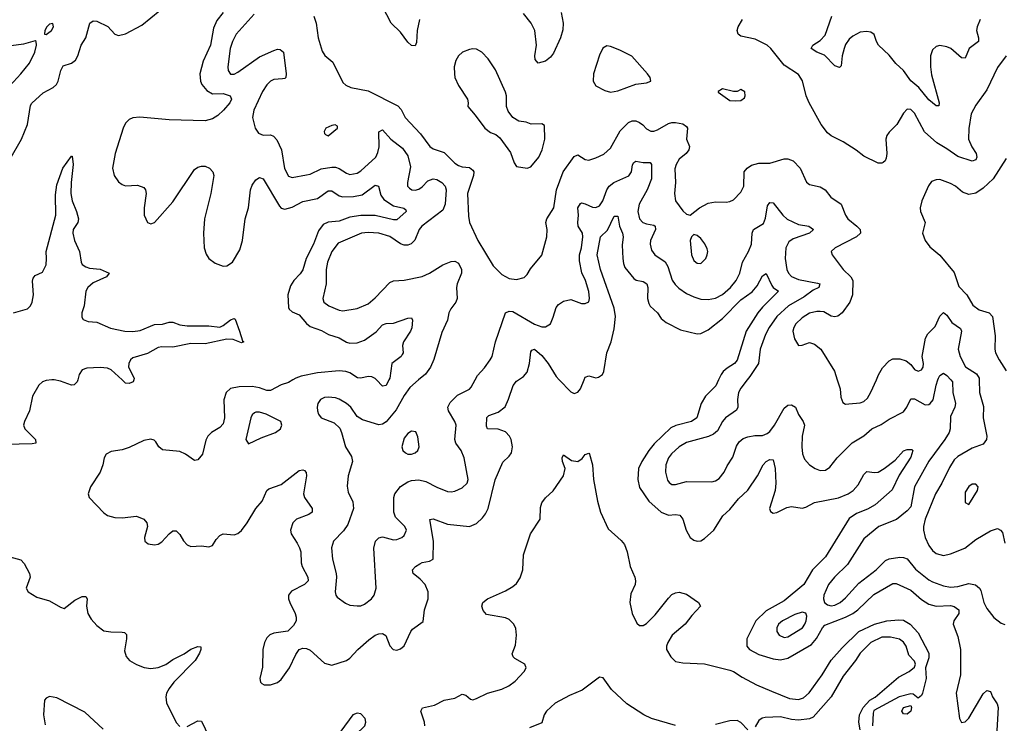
# Model space of a CAD drawing. Header units: inches. Extents: x 1771504 to 1971212, y 471788 to 643615.
# Tile 509 of 587: x 1893864 to 1899307, y 608103 to 611990. Entities that reach past the tile are written whole.
import ezdxf

# ---------------------------------------------------------------- set-up
doc = ezdxf.new("R2010")
doc.units = ezdxf.units.IN
doc.header["$MEASUREMENT"] = 0
doc.layers.add('B8690', color=7, linetype='Continuous')
doc.layers.add('B8691', color=7, linetype='Continuous')

msp = doc.modelspace()

# ---------------------------------------------------------------- linework, layer by layer
at = {"layer": 'B8690', "color": 5}
for points, elevation in [([(1894042.6, 610000), (1894010, 609996.3), (1893990.8, 609989.2), (1893969.6, 609970.4), (1893935.4, 609910), (1893919.3, 609830), (1893890.2, 609770), (1893885.4, 609750), (1893893, 609730), (1893951, 609670), (1893953.1, 609650), (1893933.9, 609646.1), (1893790, 609643.1)], 280), ([(1894185.5, 610000), (1894182.7, 609990), (1894166.4, 609973.6), (1894150, 609970.6), (1894090, 609993.9), (1894054.8, 610000)], 280), ([(1895373.9, 610000), (1895350, 609986.4), (1895310, 609973.2), (1895250, 609941.4), (1895230, 609940.7), (1895190, 609956.2), (1895150, 609963.2), (1895078.3, 609961.7), (1895030, 609952.1), (1895005.5, 609930), (1894992.3, 609890), (1894997.3, 609790), (1894990, 609756.9), (1894970, 609736.8), (1894924.2, 609710), (1894904, 609690), (1894892.7, 609667.3), (1894875.2, 609590), (1894850, 609559.2), (1894830, 609555.3), (1894781.5, 609590), (1894750, 609604.3), (1894653.7, 609613.7), (1894633.1, 609630), (1894617.6, 609657.6), (1894606.9, 609666.9), (1894590, 609671.9), (1894550, 609665.3), (1894470, 609626.8), (1894430, 609614.1), (1894370, 609604.8), (1894341.6, 609590), (1894331.3, 609568.7), (1894323.5, 609530), (1894308.9, 609491.1), (1894256.5, 609410), (1894242.4, 609370), (1894248.2, 609350), (1894330, 609265.7), (1894350.2, 609250.2), (1894390, 609239.7), (1894430, 609237.6), (1894510, 609247.3), (1894550.3, 609230), (1894567.6, 609210), (1894571.4, 609190), (1894554.9, 609130), (1894556.4, 609110), (1894575.3, 609095.2), (1894610, 609089.1), (1894630, 609092.7), (1894650, 609105.8), (1894690, 609150.3), (1894710, 609166), (1894730, 609165.7), (1894750, 609145.3), (1894770, 609110.4), (1894790, 609088.2), (1894810, 609079.5), (1894870, 609084.2), (1894910, 609078), (1894930, 609084.4), (1894950, 609118.7), (1894970, 609140.8), (1894990, 609149.1), (1895050, 609144.4), (1895070, 609151.5), (1895090, 609167.9), (1895122.2, 609210), (1895169.8, 609290), (1895203.8, 609330), (1895231.4, 609388.6), (1895241.4, 609398.6), (1895310, 609421.6), (1895410, 609499.5), (1895430, 609504), (1895438.8, 609498.8), (1895447.9, 609487.9), (1895450.3, 609470), (1895433.8, 609370), (1895438.5, 609350), (1895480.3, 609290), (1895481.3, 609270), (1895463.5, 609256.5), (1895394.4, 609230), (1895374.9, 609210), (1895361.1, 609170), (1895364.4, 609150), (1895398.9, 609098.9), (1895411.6, 609071.6), (1895417.7, 609050), (1895419.4, 608990), (1895425.5, 608970), (1895457.8, 608910), (1895458.9, 608890), (1895439, 608870), (1895366.9, 608833.1), (1895350.3, 608810), (1895350.2, 608790), (1895356.9, 608770), (1895387.8, 608710), (1895393.2, 608690), (1895391.8, 608670), (1895377.3, 608642.7), (1895347.1, 608612.9), (1895270, 608601.8), (1895247.7, 608592.3), (1895230, 608574.7), (1895216.9, 608550), (1895208.2, 608510), (1895207.1, 608412.9), (1895192.4, 608350), (1895196.3, 608330), (1895202.6, 608322.6), (1895214.9, 608314.9), (1895250, 608315.3), (1895290, 608327.7), (1895310, 608344.2), (1895355.3, 608410), (1895390, 608483), (1895409.8, 608510.2), (1895430, 608518.4), (1895450, 608515.8), (1895470, 608506.4), (1895550, 608435.5), (1895590, 608424.9), (1895670.7, 608449.3), (1895690, 608463.1), (1895733.1, 608510), (1895795, 608565), (1895829.7, 608590), (1895850, 608597.8), (1895870, 608599.6), (1895888.2, 608588.2), (1895910.2, 608530.2), (1895928.2, 608510), (1895950, 608507.6), (1895970, 608513.7), (1895990, 608530.4), (1896025.8, 608610), (1896036.1, 608623.9), (1896093.9, 608666.1), (1896102.8, 608730), (1896121.5, 608790), (1896122.2, 608830), (1896105.5, 608870), (1896079, 608899), (1896039.7, 608930), (1896035.1, 608950), (1896051.8, 608970), (1896075.4, 608984.6), (1896090, 608991.6), (1896130, 608998.4), (1896149.6, 609010.4), (1896151.4, 609110), (1896131.4, 609228.6), (1896150, 609233.2), (1896230, 609202.4), (1896350, 609190.2), (1896390, 609207.7), (1896422.1, 609237.9), (1896439.2, 609260.8), (1896453.7, 609290), (1896492.7, 609447.3), (1896534.5, 609545.5), (1896570, 609578.7), (1896583, 609597), (1896589, 609630), (1896581.9, 609670), (1896571.8, 609690), (1896550, 609712.5), (1896510, 609727.5), (1896449.9, 609729.9), (1896445.1, 609745.1), (1896447.4, 609792.6), (1896457.3, 609802.7), (1896510, 609821.3), (1896547.9, 609852.1), (1896567.2, 609892.8), (1896592.7, 609970), (1896610, 609992.7), (1896621, 610000)], 320), ([(1894495, 610000), (1894492, 609990), (1894470, 609979.8), (1894450, 609982.8), (1894431, 610000)], 280), ([(1896069.7, 610000), (1896021.3, 609958.7), (1895990, 609914.5), (1895945.9, 609834.1), (1895890, 609768.9), (1895870, 609755.3), (1895850, 609751.8), (1895758.7, 609778.7), (1895730, 609798.4), (1895694.7, 609850), (1895671.5, 609870), (1895630, 609894.5), (1895610, 609901), (1895570, 609905.4), (1895550, 609902.4), (1895527.8, 609892.3), (1895513, 609870), (1895508.4, 609850), (1895510.5, 609830), (1895516.3, 609810), (1895530, 609790.8), (1895602.4, 609762.4), (1895633.2, 609733.2), (1895643.6, 609710), (1895664.9, 609630), (1895697.6, 609577.6), (1895704.1, 609550), (1895679.7, 609470), (1895673.9, 609413.9), (1895679.8, 609379.8), (1895706.5, 609326.5), (1895710.2, 609290), (1895678.5, 609201.5), (1895654.6, 609165.4), (1895598.3, 609110), (1895587.6, 609072.4), (1895593.8, 609010), (1895613.2, 608930), (1895615.5, 608910), (1895607.9, 608830), (1895611.6, 608811.6), (1895619.9, 608799.9), (1895666.2, 608766.2), (1895690, 608756.5), (1895730, 608751.5), (1895750, 608752.7), (1895770, 608761.5), (1895808.2, 608790), (1895824.4, 608810), (1895835, 608850), (1895821.7, 609070), (1895830.9, 609109.1), (1895850, 609128.5), (1895870, 609133.1), (1895930, 609116.9), (1895950, 609118), (1895977.6, 609130), (1895990, 609141.3), (1896001.7, 609170), (1895993.7, 609190), (1895942.1, 609242.1), (1895932.9, 609270), (1895931.8, 609350), (1895938.4, 609370), (1895970, 609412.1), (1896010, 609437.8), (1896030, 609445), (1896070, 609448.7), (1896110, 609439.7), (1896170, 609406.7), (1896230, 609383.7), (1896250, 609381.1), (1896270, 609384.6), (1896310, 609404), (1896338.3, 609430), (1896343.5, 609450), (1896321.8, 609570), (1896304.6, 609610), (1896274.8, 609650), (1896269.9, 609669.9), (1896276.5, 609750), (1896269.8, 609770), (1896234.2, 609830), (1896230.8, 609850), (1896244.7, 609875.3), (1896284.8, 609915.2), (1896350.7, 609949.3), (1896360.6, 609959.4), (1896382.5, 610000)], 340), ([(1895904.6, 610000), (1895890, 609969.8), (1895870, 609964.8), (1895836.5, 610000)], 320), ([(1896847, 610000), (1896910, 609933.4), (1896930, 609925.7), (1896950, 609932.4), (1896964.7, 609950), (1896984.2, 610000)], 320), ([(1897727.4, 610000), (1897712.2, 609967.8), (1897655.6, 609910), (1897630.7, 609869.3), (1897607.9, 609790), (1897577.1, 609770), (1897491.1, 609748.9), (1897464.4, 609735.6), (1897372.4, 609647.6), (1897341.6, 609610), (1897303, 609550), (1897285.3, 609510), (1897280.6, 609450), (1897290, 609406.4), (1897341.8, 609330), (1897409.6, 609269.6), (1897450, 609253), (1897490, 609256.8), (1897512.7, 609252.7), (1897529.4, 609230), (1897547.8, 609170), (1897570, 609130.3), (1897590, 609114.9), (1897610, 609109.2), (1897630, 609111.4), (1897650, 609123.6), (1897701.1, 609170), (1897751.3, 609248.7), (1897790, 609284.1), (1897837.4, 609342.6), (1897889.9, 609390.1), (1897941.9, 609470), (1897973.6, 609530), (1897989.8, 609550), (1898010, 609560.2), (1898030, 609557.6), (1898040.4, 609510), (1898044.3, 609430), (1898040.9, 609390), (1898009.2, 609290), (1898014, 609274), (1898030, 609263.1), (1898050, 609267.4), (1898105.3, 609294.7), (1898130, 609300.2), (1898190, 609292.2), (1898210, 609297.8), (1898257.5, 609322.5), (1898390, 609348.3), (1898443.5, 609370), (1898470.7, 609390), (1898499.5, 609420.5), (1898530, 609477), (1898546.6, 609493.4), (1898590, 609487.7), (1898610, 609491), (1898642.7, 609510), (1898703.7, 609556.3), (1898750, 609608.7), (1898770, 609616), (1898795.6, 609615.6), (1898800.7, 609610), (1898790, 609572.3), (1898726, 609474), (1898687.1, 609392.9), (1898592.3, 609310), (1898550, 609285.2), (1898490, 609262.2), (1898450, 609234.5), (1898318.1, 609021.9), (1898246.4, 608950), (1898198.3, 608870), (1898090, 608778.9), (1897990, 608725.2), (1897933.6, 608670), (1897883.8, 608570), (1897884.3, 608530), (1897898.5, 608510), (1897950, 608482.6), (1898030, 608458.9), (1898070, 608453.2), (1898110, 608463), (1898240.7, 608539.3), (1898268.2, 608571.8), (1898301.3, 608630), (1898315.3, 608644.7), (1898430, 608689.7), (1898470, 608710.1), (1898498, 608730), (1898586.2, 608813.8), (1898690, 608874.7), (1898710, 608874.5), (1898790, 608838.9), (1898850, 608786.2), (1898890, 608760.6), (1898930.5, 608750.5), (1899010, 608753.3), (1899030, 608748.9), (1899056.3, 608730), (1899056.3, 608710), (1899028.1, 608670), (1899023.8, 608650), (1899050, 608582), (1899064.6, 608510), (1899065.3, 608370), (1899041.3, 608270), (1899058.7, 608130), (1899070, 608107.7), (1899090, 608110.4), (1899110, 608132.2), (1899190, 608265.7), (1899210, 608284.9), (1899230, 608279.1), (1899241.8, 608250), (1899266.7, 608210), (1899272.4, 608190), (1899264.3, 608030)], 320), ([(1897885.9, 610000), (1897850, 609954.2), (1897838.4, 609930), (1897832.5, 609892.5), (1897833.8, 609850), (1897826.4, 609833.6), (1897766.5, 609790), (1897750, 609771.1), (1897720.8, 609719.2), (1897700.2, 609699.8), (1897672.6, 609687.4), (1897550, 609654.6), (1897510.2, 609630), (1897468, 609592), (1897450.6, 609569.4), (1897436.1, 609530), (1897433.6, 609490), (1897445.7, 609445.7), (1897453.8, 609433.9), (1897470, 609422.8), (1897490, 609421.5), (1897550, 609439.7), (1897690, 609436.5), (1897710, 609442.6), (1897730, 609455.8), (1897758.3, 609490), (1897774.9, 609525.1), (1897807, 609573), (1897826.3, 609633.7), (1897841.3, 609658.7), (1897864.4, 609675.6), (1897890, 609685.2), (1897927.5, 609692.5), (1897970, 609693.6), (1897996.4, 609703.6), (1898010, 609714.3), (1898037.4, 609750), (1898090, 609844.4), (1898110, 609860.3), (1898130, 609862.6), (1898153.1, 609850), (1898170, 609808), (1898195.3, 609770), (1898202.3, 609750), (1898190.2, 609689.8), (1898188.4, 609630), (1898192, 609592), (1898202.7, 609562.7), (1898230, 609530.3), (1898261.6, 609510), (1898290, 609499), (1898318.6, 609501.4), (1898342.9, 609517.1), (1898383.5, 609570), (1898466.9, 609653.1), (1898530, 609691), (1898575, 609730), (1898626.8, 609753.2), (1898670, 609784), (1898750, 609824.2), (1898768.5, 609850), (1898790, 609894.9), (1898810, 609896.3), (1898870, 609863.1), (1898890, 609864.5), (1898898, 609870), (1898914.1, 609890), (1898930, 609970.4), (1898939.4, 610000)], 340), ([(1899011.8, 610000), (1899020.5, 609990), (1899022.7, 609930), (1899036.4, 609870), (1899032.8, 609850), (1899010, 609797), (1899008, 609730), (1899001.9, 609710), (1898978.4, 609670), (1898890, 609551.6), (1898811.4, 609410), (1898790, 609298.5), (1898770, 609276.1), (1898710.5, 609229.5), (1898613.8, 609190), (1898530, 609121.8), (1898440.5, 608979.5), (1898369.2, 608910), (1898335.5, 608870), (1898310.2, 608810), (1898307.3, 608790), (1898313.1, 608770), (1898330, 608757.6), (1898350, 608752.8), (1898370, 608756.1), (1898400.4, 608770), (1898430, 608795.4), (1898502.2, 608877.8), (1898598, 608950), (1898650, 609002.6), (1898670, 609011), (1898730, 609020.2), (1898750, 609019.3), (1898770, 609011.2), (1898815.3, 608955.3), (1898890, 608895.2), (1898910, 608885.1), (1898970, 608863.2), (1899010, 608854.5), (1899050, 608859.3), (1899110, 608874.7), (1899147.1, 608867.1), (1899170, 608850.3), (1899176.7, 608836.7), (1899194.3, 608770), (1899210, 608736.5), (1899248.2, 608688.2), (1899290, 608656.9), (1899310, 608648.8)], 340), ([(1898383.8, 610000), (1898400.2, 609950), (1898404.2, 609904.2), (1898414.4, 609874.4), (1898430, 609866.7), (1898447.1, 609867.1), (1898510, 609873.1), (1898530, 609880.3), (1898550, 609899.5), (1898570, 609932.2), (1898599.7, 610000)], 360), ([(1899168.8, 610000), (1899169.4, 609930), (1899192.5, 609852.5), (1899190.7, 609790), (1899210.2, 609690), (1899208.1, 609670), (1899190, 609645.6), (1899130, 609623.5), (1899050, 609576.5), (1899030, 609557.6), (1899003.3, 609516.7), (1898962.5, 609430), (1898927.5, 609370), (1898870.1, 609230), (1898859.8, 609190), (1898859.8, 609170), (1898870.1, 609130), (1898890, 609085.2), (1898910, 609056.9), (1898930, 609041.7), (1898970, 609029.4), (1899010, 609039), (1899088.6, 609071.4), (1899150, 609119.1), (1899230, 609166.3), (1899270, 609179.3), (1899286.8, 609170), (1899296.9, 609156.9), (1899310, 609098)], 360), ([(1896103.2, 608090), (1896101.5, 608110), (1896082.6, 608170), (1896090.8, 608189.2), (1896156.4, 608203.6), (1896210, 608231.1), (1896270, 608241.8), (1896310, 608264.9), (1896330, 608257.6), (1896355.9, 608235.9), (1896370, 608232.3), (1896390, 608239.3), (1896449.9, 608270.1), (1896530, 608292.5), (1896568.2, 608310), (1896603.5, 608336.5), (1896653.6, 608390), (1896664.5, 608410), (1896656, 608430), (1896600.7, 608460.7), (1896591.3, 608470), (1896587.1, 608487.1), (1896604.5, 608535.5), (1896609.9, 608590), (1896606.9, 608626.9), (1896595.5, 608650), (1896570, 608675.6), (1896550, 608685.1), (1896445, 608705), (1896426.1, 608726.1), (1896418.9, 608750), (1896424.7, 608770), (1896450, 608790.3), (1896550, 608834.7), (1896590, 608858.3), (1896610, 608876), (1896630, 608906.7), (1896645.2, 608950), (1896650, 609034), (1896688.4, 609150), (1896740.5, 609230), (1896744.1, 609295.9), (1896750, 609320.7), (1896770, 609348.5), (1896813.4, 609386.6), (1896871.1, 609470), (1896879.1, 609510), (1896864, 609550), (1896863, 609570), (1896870, 609586.8), (1896915.5, 609555.5), (1896950, 609549.1), (1896974.3, 609565.7), (1896990, 609588.2), (1897010, 609594.6), (1897014.3, 609590), (1897030.9, 609530.9), (1897036.5, 609450), (1897057.8, 609330), (1897074.3, 609270), (1897116.8, 609176.8), (1897190, 609112.7), (1897207.4, 609090), (1897221.5, 609050), (1897238.3, 608970), (1897264.9, 608910), (1897269.1, 608890), (1897266, 608870), (1897242.6, 608817.4), (1897237, 608770), (1897249.6, 608709.6), (1897275.4, 608655.4), (1897290, 608643.8), (1897310, 608642.7), (1897330, 608654.7), (1897377.1, 608702.9), (1897450, 608794.3), (1897470, 608813.8), (1897490, 608824.7), (1897510, 608827.2), (1897550, 608815.8), (1897616.3, 608770), (1897628, 608750), (1897580.6, 608699.4), (1897542.3, 608650), (1897470.3, 608590), (1897446.5, 608550), (1897440.3, 608530), (1897440.3, 608510), (1897462.8, 608470), (1897490, 608444.6), (1897530, 608436.4), (1897650, 608431.5), (1897790, 608396.8), (1897810.2, 608390), (1897858.4, 608358.4), (1897936.4, 608316.4), (1898020.3, 608280.3), (1898120.3, 608240.3), (1898170, 608235.3), (1898196.7, 608243.3), (1898229.2, 608270.8), (1898301.1, 608370), (1898350, 608452.4), (1898410, 608520.2), (1898503.6, 608610), (1898588.9, 608650), (1898658, 608670), (1898724.8, 608675.2), (1898750, 608672.6), (1898786.3, 608650), (1898830, 608602.9), (1898890.6, 608490), (1898890, 608464.7), (1898871.9, 608410), (1898875.5, 608350), (1898855.3, 608270), (1898850, 608257.2), (1898830, 608242), (1898804, 608264), (1898790, 608266), (1898724.9, 608250), (1898586.1, 608173.9), (1898581.6, 608158.4), (1898578.5, 608090)], 280), ([(1893810, 609022.6), (1893870, 609006.5), (1893890, 608985.3), (1893918.5, 608930), (1893923.2, 608910), (1893900.4, 608850), (1893912, 608830), (1893960, 608800), (1894030, 608780.1), (1894090, 608743.8), (1894110, 608737.8), (1894170, 608783.6), (1894210, 608803.7), (1894230, 608803.1), (1894236.6, 608790), (1894233.7, 608750), (1894241.5, 608710), (1894258.8, 608678.8), (1894290, 608644.2), (1894330, 608614.8), (1894368.5, 608608.5), (1894430, 608606.8), (1894444, 608604), (1894454.5, 608594.5), (1894455.5, 608570), (1894442.9, 608503), (1894452.3, 608472.3), (1894472.2, 608450), (1894510, 608428.2), (1894551.9, 608411.9), (1894590, 608406.3), (1894630, 608410.6), (1894671.7, 608428.3), (1894710, 608455.9), (1894773.1, 608486.9), (1894810, 608513.2), (1894850, 608528), (1894865.4, 608525.4), (1894866, 608510), (1894858.3, 608490), (1894833.7, 608450), (1894716.8, 608330), (1894690, 608296.1), (1894676.6, 608270), (1894671.5, 608250), (1894676.6, 608216.6), (1894730, 608108.2), (1894750, 608084.9)], 280), ([(1898510, 608067), (1898503.2, 608110), (1898507, 608150), (1898525.9, 608190), (1898563.4, 608230), (1898592.5, 608247.5), (1898722.3, 608357.7), (1898782, 608390), (1898810, 608414), (1898815.3, 608430), (1898810, 608446), (1898779, 608479), (1898765.1, 608530), (1898750, 608551.8), (1898727.3, 608567.3), (1898678.5, 608578.5), (1898630, 608579.1), (1898568.9, 608550), (1898510, 608491.1), (1898484, 608450), (1898415.9, 608364.1), (1898350, 608248.9), (1898250, 608137.6), (1898230, 608127.1), (1898170, 608121.3), (1898130, 608125), (1898070, 608138.4), (1897984.2, 608135.8), (1897968.5, 608131.5), (1897950, 608118.6), (1897930, 608082.7)], 280), ([(1897489.3, 608090.7), (1897356.4, 608130), (1897314.2, 608150), (1897221.1, 608210), (1897136.4, 608290), (1897090, 608353.6), (1897070, 608357.7), (1896974.2, 608285.8), (1896902.7, 608257.3), (1896825, 608215), (1896776.5, 608170), (1896763.6, 608150), (1896750, 608104.8), (1896682.6, 608077.4)], 280), ([(1894325.3, 608070), (1894225.1, 608165.1), (1894070, 608244.2), (1894029.3, 608250.7), (1894010, 608241.3), (1894002, 608230), (1893995.1, 608150), (1894005, 608095)], 280), ([(1894790, 608084.7), (1894850, 608116.5), (1894870, 608114), (1894910, 608031.1)], 280), ([(1897890, 608066.2), (1897850, 608108.3), (1897830, 608118.8), (1897790, 608117.5), (1897710, 608096)], 280)]:
    msp.add_lwpolyline(points, dxfattribs=dict(at, elevation=elevation))
for points, elevation in [([(1895190, 609822.6), (1895170, 609822), (1895162.7, 609817.3), (1895150, 609807), (1895141.5, 609790), (1895114.8, 609670), (1895130, 609646.8), (1895200.1, 609679.9), (1895279.3, 609710), (1895305.2, 609730), (1895312.7, 609750), (1895308.7, 609770), (1895226, 609810)], 340), ([(1896030, 609716.3), (1896010, 609704.2), (1895990, 609677.6), (1895977.4, 609630), (1895982, 609610), (1895996.3, 609596.3), (1896010, 609590.3), (1896030, 609590.3), (1896050, 609597.4), (1896064.7, 609610), (1896072.4, 609630), (1896065.6, 609685.6), (1896053.6, 609713.6)], 360), ([(1899150, 609423.7), (1899130, 609423.6), (1899110, 609411.3), (1899090, 609379), (1899090, 609322), (1899110, 609311.3), (1899158, 609390), (1899162, 609410)], 380), ([(1898190, 608716.8), (1898150, 608704.6), (1898081.3, 608670), (1898059.7, 608650), (1898050.2, 608630), (1898050.2, 608610.2), (1898062, 608590), (1898090, 608577.7), (1898110, 608580.6), (1898190.8, 608630), (1898204.8, 608650), (1898212, 608670), (1898215, 608695), (1898210, 608711.6)], 340), ([(1895730, 608159.6), (1895706, 608150), (1895640, 608060), (1895550, 607969.6), (1895518.7, 607930), (1895514.6, 607910), (1895517.4, 607890), (1895530, 607863.8), (1895550, 607846), (1895570, 607844), (1895590, 607848.1), (1895627.6, 607870), (1895649.7, 607890), (1895668.5, 607930), (1895681.2, 607978.8), (1895695.2, 608004.8), (1895721.2, 608038.8), (1895771.8, 608090), (1895777.6, 608110), (1895773.6, 608130), (1895750, 608156.2)], 320), ([(1898770, 608154), (1898750, 608155.3), (1898741.2, 608170), (1898749.6, 608190.4), (1898790, 608202), (1898794.8, 608190), (1898790, 608169.3)], 280)]:
    msp.add_lwpolyline(points, close=True, dxfattribs=dict(at, elevation=elevation))
at = {"layer": 'B8691', "color": 5}
for points, elevation in [([(1893810, 611216.9), (1893875.2, 611330), (1893906.8, 611410), (1893923.6, 611516.4), (1893931.2, 611528.8), (1893994, 611586), (1894050, 611615.6), (1894067.6, 611632.4), (1894077.7, 611650), (1894092.2, 611710), (1894104.6, 611735.4), (1894150.5, 611749.5), (1894173.8, 611766.2), (1894186.5, 611790), (1894203.9, 611850), (1894230, 611890.3), (1894252.9, 611970), (1894270, 611984.1), (1894290, 611982.5), (1894351.7, 611951.7), (1894389.5, 611909.5), (1894410, 611903.2), (1894450, 611912.1), (1894539.6, 611960.4), (1894639.5, 612040.5)], 320), ([(1894990, 612028.8), (1894954.2, 611985.8), (1894936.6, 611943.4), (1894919.8, 611850), (1894878.7, 611761.3), (1894859.8, 611690), (1894864.3, 611650), (1894871.4, 611631.4), (1894898, 611598), (1894930, 611581), (1894990, 611581.7), (1895028.1, 611570), (1895035.1, 611550), (1895025.5, 611530), (1894990.7, 611489.3), (1894959.2, 611460.8), (1894930, 611442.2), (1894890, 611431.5), (1894690, 611435.9), (1894528.2, 611451.8), (1894490, 611448.2), (1894470, 611437.8), (1894450, 611418.8), (1894435.5, 611390), (1894392.6, 611250), (1894378.2, 611170), (1894386.8, 611130), (1894410, 611093.8), (1894430, 611079.3), (1894450, 611072.9), (1894515.5, 611075.5), (1894550, 611063.7), (1894559.1, 611050), (1894563.2, 611030), (1894552.3, 610950), (1894552.4, 610910), (1894570, 610870.3), (1894590, 610862.9), (1894610, 610870.2), (1894710, 610983.5), (1894830, 611162.4), (1894850, 611175.5), (1894870, 611181.3), (1894890, 611180.9), (1894912.7, 611170), (1894932.4, 611150), (1894938, 611130), (1894921.3, 611030), (1894886, 610890), (1894881, 610810), (1894883.9, 610730), (1894895, 610695), (1894910.4, 610670), (1894945, 610645), (1894990, 610629.2), (1895010, 610630.2), (1895040.3, 610650), (1895081.4, 610718.6), (1895096.9, 610770), (1895110.4, 610889.6), (1895129.1, 610950), (1895139.5, 611050), (1895150, 611076), (1895170, 611104.9), (1895190, 611118.7), (1895210, 611110.4), (1895300.2, 610960.2), (1895310, 610949.2), (1895330, 610943.8), (1895370, 610953.9), (1895430, 610985.9), (1895510, 611002.9), (1895570, 611044.2), (1895590, 611043.7), (1895630, 611017.2), (1895650, 611011.6), (1895710, 611012.9), (1895757.5, 611022.5), (1895830, 611075.8), (1895848, 611070), (1895861.2, 611021.2), (1895877.1, 610997.1), (1895930, 610961.1), (1895988.1, 610948.1), (1895998.8, 610938.8), (1896001.5, 610930), (1895950, 610883.9), (1895930, 610884.3), (1895830, 610907.8), (1895750, 610908.4), (1895690, 610898.4), (1895630, 610877.2), (1895570, 610871.7), (1895542.3, 610857.7), (1895516.1, 610823.9), (1895489.2, 610750), (1895448.7, 610670), (1895430, 610608.7), (1895414.8, 610585.2), (1895379.1, 610550), (1895360.8, 610519.2), (1895347.5, 610470), (1895350, 610400.7), (1895354.6, 610390), (1895370, 610375.6), (1895410, 610358.6), (1895450, 610311), (1895470, 610295.9), (1895533.2, 610273.2), (1895570.6, 610250.6), (1895630, 610232.8), (1895670, 610207.7), (1895690, 610202.1), (1895730, 610204.2), (1895770, 610220.1), (1895834.5, 610265.5), (1895870, 610304), (1895890, 610312.3), (1895930, 610312.7), (1896010, 610341.8), (1896030, 610343), (1896036.1, 610330), (1896031.6, 610288.4), (1896025.2, 610270), (1895985.9, 610210), (1895981, 610190), (1895984.2, 610150), (1895979.5, 610140.5), (1895973.6, 610130), (1895921.8, 610090), (1895909.6, 610010.4), (1895904.6, 610000)], 320), ([(1895160.2, 612019.8), (1895061.4, 611910), (1895041.2, 611870), (1895028.3, 611830), (1895014.2, 611730), (1895017.3, 611710), (1895030, 611689.1), (1895050, 611689.3), (1895070, 611700.2), (1895190, 611785.4), (1895270, 611820.3), (1895290, 611827), (1895305.1, 611825.1), (1895322.4, 611810), (1895337.8, 611690), (1895335.8, 611670), (1895330, 611664.2), (1895317.8, 611662.3), (1895270, 611659.8), (1895250, 611649.7), (1895230.3, 611630), (1895206.3, 611593.7), (1895159, 611490), (1895151.6, 611450), (1895166.7, 611390), (1895183.8, 611363.8), (1895210, 611352.7), (1895250, 611352.9), (1895267.1, 611347.1), (1895285.5, 611325.5), (1895311.2, 611271.2), (1895328.7, 611168.6), (1895350, 611125.8), (1895370, 611117.8), (1895450, 611132.4), (1895470, 611136.8), (1895530, 611165.4), (1895590, 611174.4), (1895610, 611174.8), (1895630, 611168.6), (1895670, 611142.3), (1895690, 611134.8), (1895730, 611141.3), (1895750, 611154.3), (1895832.2, 611230), (1895844.6, 611255.4), (1895852, 611288.1), (1895849.9, 611370.1), (1895870, 611381.3), (1895915.5, 611330), (1895979.6, 611279.6), (1896010, 611237.4), (1896023.8, 611176.2), (1896007.4, 611090), (1896008.6, 611070), (1896018.8, 611058.8), (1896031.3, 611050), (1896050, 611048.4), (1896070, 611054.3), (1896090, 611066.8), (1896120.8, 611099.2), (1896150, 611111.3), (1896170, 611107.3), (1896198.7, 611090), (1896217.1, 611070), (1896221.6, 611050), (1896216.6, 610970), (1896203.2, 610936.8), (1896087.8, 610850), (1896072.6, 610830), (1896048.7, 610771.3), (1896028.6, 610751.4), (1896010, 610743.8), (1895990, 610744.4), (1895970, 610752.2), (1895910, 610791.7), (1895850, 610810.4), (1895790, 610815), (1895753.4, 610810), (1895624.1, 610755.9), (1895590.6, 610709.4), (1895565.1, 610650), (1895558.8, 610610), (1895558.5, 610530), (1895540.2, 610450), (1895544.9, 610430), (1895573, 610410), (1895630, 610384.5), (1895650, 610381.2), (1895730, 610393.8), (1895790, 610419.7), (1895830, 610453.2), (1895910, 610537.7), (1895930, 610547.4), (1895990.3, 610550.3), (1896090, 610572), (1896130, 610589.3), (1896204.2, 610635.8), (1896250, 610653.6), (1896270, 610656.1), (1896290, 610645.7), (1896307.3, 610610), (1896306.5, 610590), (1896282, 610530), (1896278.6, 610510), (1896283.2, 610450), (1896276.1, 610430), (1896247.4, 610392.6), (1896236.9, 610370), (1896228.4, 610330), (1896198.1, 610261.9), (1896153.2, 610113.2), (1896134.4, 610070), (1896107.6, 610032.4), (1896069.7, 610000)], 340), ([(1896075.2, 611990), (1896062, 611930), (1896056.9, 611863.1), (1896050, 611845.1), (1896030, 611847.1), (1896010, 611864.8), (1895970, 611920.9), (1895917.2, 611970), (1895870, 612063.5)], 360), ([(1896858.3, 612030), (1896868.9, 611970), (1896866.6, 611933.4), (1896854, 611890), (1896814.9, 611805.1), (1896797.6, 611782.4), (1896770, 611761.5), (1896730, 611749.7), (1896713, 611770), (1896712.1, 611790), (1896721.8, 611850), (1896711.9, 611930), (1896691.4, 611970), (1896650, 612023.1)], 360), ([(1895491.1, 612010), (1895503.8, 611970), (1895514.5, 611890), (1895535.5, 611815.5), (1895551.5, 611791.5), (1895594.7, 611754.7), (1895650, 611643.1), (1895667.5, 611627.5), (1895694.4, 611614.4), (1895790, 611596.5), (1895953.8, 611513.8), (1895972.9, 611492.8), (1895995.8, 611450), (1896079.1, 611359.1), (1896132, 611290), (1896150, 611275.6), (1896210, 611256), (1896270, 611196.9), (1896290, 611183.9), (1896310, 611177.2), (1896350, 611173), (1896370, 611159.5), (1896375.2, 611150), (1896373.7, 611130), (1896339.7, 611030), (1896345.3, 610905.3), (1896351.6, 610870), (1896396.5, 610770), (1896480.7, 610630), (1896530, 610581.5), (1896570, 610559.6), (1896610, 610554.9), (1896653.4, 610566.6), (1896670, 610582), (1896687.2, 610612.8), (1896751.3, 610688.7), (1896778.8, 610790), (1896779.2, 610830), (1896772.8, 610870), (1896778, 610890), (1896816.3, 610950), (1896832.2, 611050), (1896867.9, 611150), (1896930, 611234.4), (1896950, 611243.8), (1896990, 611217.6), (1897010, 611214.6), (1897050, 611226), (1897093.4, 611246.6), (1897130, 611280.3), (1897184.1, 611376), (1897230, 611422), (1897249.1, 611430.9), (1897270, 611431.2), (1897290, 611422.4), (1897309.4, 611409.4), (1897330, 611386.3), (1897353.2, 611373.2), (1897370, 611373.5), (1897390, 611380.8), (1897450, 611416.3), (1897470, 611421.8), (1897490, 611422.7), (1897530, 611415), (1897550, 611400.5), (1897554.9, 611390), (1897550.2, 611330), (1897566.2, 611290), (1897563.9, 611270), (1897547.8, 611250), (1897510, 611219.1), (1897492.3, 611190), (1897486.1, 611166.1), (1897489.3, 611090), (1897483.2, 611030), (1897489.2, 610990), (1897530, 610934), (1897550, 610914.9), (1897570, 610910.4), (1897623, 610950), (1897670, 610975.4), (1897710, 610984.1), (1897770, 610981.5), (1897790, 610984.9), (1897810, 610994.9), (1897850, 611037.6), (1897867.2, 611070), (1897869.8, 611150.2), (1897886, 611170), (1897910, 611186.3), (1897950, 611197.6), (1898010, 611196.9), (1898090, 611221.5), (1898110, 611221.3), (1898139.5, 611210), (1898177.8, 611170), (1898213.2, 611093.2), (1898230, 611079.5), (1898290, 611065.8), (1898316.5, 611050), (1898348.8, 611008.8), (1898405.3, 610970), (1898429.2, 610910), (1898442.8, 610890), (1898492.6, 610850), (1898510.2, 610830), (1898511.4, 610810), (1898489.5, 610790.5), (1898372.4, 610730), (1898350.5, 610710), (1898354.9, 610690), (1898416.5, 610610), (1898459, 610570), (1898469.1, 610550), (1898467.9, 610470), (1898453.1, 610430), (1898410.3, 610370), (1898387.1, 610352.9), (1898370, 610348.6), (1898350, 610352.4), (1898310, 610375.6), (1898290, 610378.2), (1898270, 610378.4), (1898230, 610367.9), (1898190, 610343.1), (1898155.5, 610310), (1898143.2, 610290), (1898138.4, 610270), (1898146.4, 610226.4), (1898170, 610190.6), (1898190, 610192.7), (1898230, 610206.4), (1898258.3, 610198.3), (1898292.4, 610170), (1898368, 610048), (1898383.8, 610000)], 360), ([(1899317.2, 611790), (1899270, 611726), (1899210, 611602.9), (1899150, 611517.6), (1899123.5, 611470), (1899110.8, 611389.2), (1899109.5, 611330), (1899126.8, 611286.8), (1899151.8, 611250), (1899155.6, 611230), (1899150, 611216.2), (1899130, 611208.8), (1899050, 611234.1), (1898990, 611276.9), (1898933.8, 611310), (1898866.6, 611370), (1898810, 611473.3), (1898790, 611494), (1898770, 611496.2), (1898750, 611474), (1898713.4, 611410), (1898671.2, 611368.8), (1898658, 611350), (1898652.6, 611330), (1898657.3, 611250), (1898654.5, 611225.5), (1898649, 611211), (1898638.2, 611201.8), (1898630, 611197.4), (1898610, 611197.3), (1898530, 611235.3), (1898488.5, 611268.5), (1898415.9, 611315.9), (1898350, 611348.2), (1898330, 611364.4), (1898294.2, 611410), (1898227.7, 611530), (1898211.8, 611570), (1898191.4, 611651.4), (1898170, 611686.6), (1898090, 611738.5), (1898017.1, 611830), (1897996, 611850), (1897930, 611882.6), (1897850, 611898.3), (1897835.1, 611910), (1897831.1, 611930), (1897836, 611950), (1897860.3, 611990)], 360), ([(1899173.7, 611990), (1899156.1, 611950), (1899153.3, 611930), (1899163.9, 611890), (1899163.5, 611870), (1899113, 611830), (1899090, 611776.9), (1899070, 611779), (1899011.5, 611830), (1898990, 611840.2), (1898950, 611847), (1898930, 611841.5), (1898910, 611822.4), (1898899.8, 611790), (1898898.1, 611730), (1898905, 611685), (1898946.4, 611530), (1898945.4, 611514.6), (1898930, 611513.6), (1898890, 611548), (1898835.2, 611615.2), (1898790, 611652.9), (1898750.6, 611710), (1898707.5, 611747.5), (1898670, 611793.7), (1898611.9, 611850), (1898599.7, 611870), (1898588.4, 611908.5), (1898570, 611921.3), (1898545.1, 611925.1), (1898510, 611920.3), (1898470, 611898.9), (1898450, 611882), (1898430, 611852.6), (1898420.9, 611830), (1898410.8, 611790), (1898405.5, 611734.5), (1898395.2, 611724.8), (1898370, 611735.1), (1898313.3, 611793.3), (1898270, 611811.1), (1898238.7, 611830), (1898247.8, 611850), (1898290, 611875.4), (1898316.3, 611903.7), (1898353.9, 612010)], 340), ([(1893790, 611602.7), (1893870.8, 611690), (1893918.2, 611750), (1893948.3, 611810), (1893958, 611850), (1893955.3, 611870), (1893950, 611873.2), (1893884.6, 611855.4), (1893790, 611842.6)], 340), ([(1893829.7, 610370), (1893907.1, 610392.8), (1893924.5, 610410), (1893934, 610430), (1893941.1, 610470), (1893935.2, 610544.8), (1893938.3, 610561.7), (1893950, 610576.5), (1893990, 610594.9), (1894010, 610636.3), (1894013.5, 610670), (1894010.5, 610710), (1894063.5, 610910), (1894062.8, 611022.8), (1894070, 611077.1), (1894103.5, 611170), (1894150, 611236.3), (1894155.2, 611235.2), (1894160.7, 611190), (1894149.4, 611090.6), (1894147.7, 611030), (1894154.2, 610990), (1894179.1, 610930), (1894190.1, 610890), (1894186, 610870), (1894160.4, 610830), (1894158.4, 610810), (1894167, 610770), (1894195.7, 610710), (1894204.1, 610650), (1894210, 610638.3), (1894230, 610625.2), (1894250, 610617.7), (1894310, 610612), (1894359.3, 610590), (1894344.2, 610570), (1894270, 610536), (1894240.6, 610510), (1894230, 610489.3), (1894220.2, 610410), (1894207.9, 610370), (1894207.2, 610347.2), (1894214.6, 610334.6), (1894242.9, 610322.9), (1894290, 610318.3), (1894366.4, 610286.4), (1894444.9, 610270), (1894490, 610266.8), (1894530, 610272.3), (1894610, 610306), (1894652.9, 610307), (1894690, 610318.4), (1894710, 610319), (1894750, 610305.1), (1894790, 610298.5), (1894910, 610298.1), (1894970, 610292.1), (1894990, 610299.7), (1895030, 610331.1), (1895050, 610339.5), (1895055.5, 610335.5), (1895080.1, 610270), (1895095.8, 610215.8), (1895103, 610210), (1895090, 610204.5), (1895043.6, 610223.6), (1895010, 610225.7), (1894890, 610198.8), (1894810, 610201.6), (1894710, 610181.5), (1894650, 610183.4), (1894630, 610178.2), (1894570, 610146.2), (1894490, 610122), (1894477.5, 610110), (1894467.3, 610090), (1894465.6, 610070), (1894498, 610010), (1894495, 610000)], 280), ([(1896382.5, 610000), (1896395.7, 610024.3), (1896433.7, 610066.3), (1896465.3, 610110), (1896475.7, 610130), (1896494.6, 610210), (1896549.7, 610370), (1896570, 610379.3), (1896590, 610377.6), (1896710, 610308.2), (1896750, 610293.4), (1896770, 610292.9), (1896797.6, 610310), (1896814.1, 610345.9), (1896830, 610399.1), (1896843, 610417), (1896870, 610435.3), (1896910, 610443.8), (1896970, 610421.6), (1896990, 610422.4), (1897010, 610431), (1897014.7, 610450), (1897010, 610489), (1896991.3, 610550), (1896971.8, 610591.8), (1896958.5, 610658.5), (1896959.3, 610690), (1896970.4, 610730), (1896977.7, 610790), (1896975, 610810), (1896951.6, 610850), (1896948.9, 610870), (1896953.5, 610910), (1896949.5, 610950.5), (1896964.7, 610975.3), (1896970, 610978.8), (1896990, 610973.4), (1897030, 610954.6), (1897050, 610952), (1897070, 610960.7), (1897088.2, 610990), (1897109.2, 611050), (1897122, 611070), (1897149, 611091), (1897232, 611128.1), (1897246.5, 611150), (1897252.6, 611187.4), (1897259.8, 611200.2), (1897270, 611208.9), (1897310, 611200.9), (1897350, 611200.3), (1897357.3, 611190), (1897357.1, 611110), (1897332.1, 611050), (1897287.8, 610970), (1897281.6, 610930), (1897290, 610890.4), (1897308.1, 610870), (1897330, 610861.6), (1897370, 610855.5), (1897377.4, 610850), (1897379.7, 610830), (1897351.6, 610770), (1897349.4, 610749.4), (1897357.4, 610717.4), (1897374.6, 610690), (1897432.7, 610652.7), (1897446.9, 610626.9), (1897471.8, 610551.8), (1897487.3, 610527.3), (1897507.3, 610507.3), (1897550, 610476.5), (1897590, 610458.9), (1897630, 610446.8), (1897670, 610444.3), (1897710, 610451.9), (1897750, 610471), (1897793.6, 610510), (1897825, 610550), (1897845.5, 610590), (1897859.4, 610650), (1897893.2, 610710), (1897908.8, 610750), (1897914, 610810), (1897920.5, 610830), (1897975.9, 610864.1), (1897987, 610893), (1897997.8, 610962.2), (1898010, 610980.4), (1898030, 610978.7), (1898082, 610910), (1898107.1, 610887.1), (1898170, 610859.1), (1898226.8, 610850), (1898252.4, 610830), (1898230.4, 610810), (1898140.8, 610779.2), (1898116.6, 610763.4), (1898098.9, 610730), (1898095.2, 610670), (1898104.8, 610610), (1898113.5, 610590), (1898130, 610571.4), (1898170, 610555.2), (1898275.2, 610535.2), (1898286.4, 610530), (1898282.4, 610510), (1898250, 610495.4), (1898201.5, 610458.5), (1898114.1, 610410), (1898048.7, 610350), (1898006.6, 610290), (1897987.3, 610250), (1897958.3, 610170), (1897947.7, 610090), (1897900.9, 610019.1), (1897885.9, 610000)], 340), ([(1899316.7, 611223.3), (1899245.2, 611110), (1899190, 611058.6), (1899150, 611032.2), (1899110, 611023.5), (1899076.3, 611036.3), (1899036.9, 611070), (1899010, 611085.7), (1898950, 611106.6), (1898930, 611106), (1898904.9, 611095.1), (1898887.3, 611072.7), (1898851.7, 610990), (1898842.3, 610950), (1898843.1, 610930), (1898868.9, 610870), (1898855.6, 610810), (1898870.4, 610770), (1898896, 610736), (1898950, 610688.7), (1899030, 610593.1), (1899056.2, 610516.2), (1899100.7, 610470), (1899132.3, 610412.3), (1899167.6, 610387.6), (1899223.8, 610370), (1899242.3, 610350), (1899256.5, 610243.5), (1899254.9, 610170), (1899259.1, 610150), (1899278, 610110), (1899316.9, 610050)], 380), ([(1896984.2, 610000), (1896990, 610014.9), (1897010, 610022.3), (1897050, 610011.5), (1897064.7, 610015.3), (1897085.1, 610030), (1897094.1, 610045.9), (1897110.6, 610150), (1897133.3, 610210), (1897150, 610283), (1897157.5, 610350), (1897150, 610396), (1897074.9, 610610), (1897055.6, 610690), (1897075.5, 610790), (1897113.2, 610826.8), (1897150, 610904), (1897170, 610904), (1897179.5, 610850), (1897197, 610810), (1897200.8, 610790), (1897194.9, 610745.1), (1897199, 610670), (1897202.2, 610642.2), (1897210, 610621.2), (1897259.5, 610559.5), (1897271.6, 610551.6), (1897310, 610544.5), (1897330.7, 610530.7), (1897335.9, 610510), (1897335.5, 610450), (1897341.9, 610421.9), (1897350, 610407.7), (1897390.3, 610370), (1897410, 610338.4), (1897438, 610318), (1897516.9, 610276.9), (1897610, 610254.5), (1897630, 610257.1), (1897670, 610275.8), (1897750, 610338.6), (1897850, 610443.1), (1897913.2, 610486.8), (1897940.1, 610519.9), (1897970, 610574), (1897990, 610587.2), (1898021.7, 610521.7), (1898030, 610510.2), (1898058, 610490), (1897970, 610402.1), (1897943.8, 610370), (1897880.1, 610270), (1897830, 610109.8), (1897815.2, 610090), (1897774.9, 610065.1), (1897753.8, 610046.2), (1897741.6, 610030), (1897727.4, 610000)], 320), ([(1898599.7, 610000), (1898612, 610028), (1898634.2, 610065.8), (1898670, 610104.9), (1898690, 610115.8), (1898730, 610116.5), (1898764.9, 610104.9), (1898790, 610084.7), (1898810, 610057.3), (1898830, 610049), (1898850, 610055.8), (1898858.5, 610070), (1898860.4, 610090), (1898853, 610130), (1898872.2, 610230), (1898885.1, 610254.9), (1898924.3, 610295.7), (1898950, 610352.2), (1898970, 610371.8), (1898990, 610358), (1899017.6, 610317.6), (1899064.4, 610284.4), (1899070.8, 610270), (1899052.7, 610170), (1899062.2, 610130), (1899092.7, 610072.7), (1899152.7, 610032.7), (1899168.7, 610010), (1899168.8, 610000)], 360), ([(1896621, 610000), (1896650, 610019), (1896670, 610042.4), (1896682.6, 610090), (1896690, 610154.8), (1896695.4, 610164.6), (1896710, 610170.2), (1896750, 610134.2), (1896785.1, 610090), (1896830, 610018), (1896847, 610000)], 320), ([(1894431, 610000), (1894370, 610055), (1894350, 610065), (1894310, 610069.3), (1894235.4, 610064.6), (1894210, 610055.2), (1894194, 610030), (1894185.5, 610000)], 280), ([(1895836.5, 610000), (1895830, 610006.9), (1895810, 610016.8), (1895790, 610019.1), (1895750, 610009), (1895732, 610012), (1895690, 610039.3), (1895666.8, 610046.8), (1895630, 610049.9), (1895510, 610039.1), (1895420.1, 610019.9), (1895391.5, 610010), (1895373.9, 610000)], 320), ([(1898939.4, 610000), (1898942.5, 610010), (1898950, 610024), (1898970, 610038), (1898990, 610025.2), (1899011.8, 610000)], 340), ([(1894054.8, 610000), (1894050, 610000.8), (1894042.6, 610000)], 280)]:
    msp.add_lwpolyline(points, dxfattribs=dict(at, elevation=elevation))
for points, elevation in [([(1894048, 611968), (1894030, 611965.2), (1894014.8, 611950), (1894002.8, 611930), (1894002, 611910), (1894010, 611908), (1894040.9, 611930), (1894051.8, 611950)], 340), ([(1896370, 611829.7), (1896350, 611826), (1896313, 611810), (1896290.2, 611789.8), (1896275.3, 611764.7), (1896266.7, 611730), (1896267.4, 611690), (1896270.4, 611670), (1896290, 611626.8), (1896340.5, 611550), (1896344, 611530), (1896340.7, 611510), (1896382.6, 611462.6), (1896436.4, 611390), (1896467, 611367), (1896496, 611356), (1896517.7, 611337.7), (1896576.7, 611256.7), (1896598.3, 611198.3), (1896610, 611178.8), (1896670, 611170.5), (1896690, 611177.1), (1896733.5, 611230), (1896752.8, 611270), (1896767.4, 611330), (1896764.5, 611404.5), (1896750, 611414), (1896691.8, 611411.8), (1896663.9, 611423.9), (1896624, 611430), (1896589.8, 611449.8), (1896564.6, 611484.6), (1896556.1, 611510), (1896555.6, 611570), (1896549.7, 611590), (1896493.6, 611713.6), (1896453.4, 611773.4), (1896419.6, 611810), (1896390, 611826.6)], 380), ([(1897110, 611844.7), (1897088.2, 611831.8), (1897070, 611793.2), (1897036.5, 611690), (1897033.7, 611650), (1897050, 611623.7), (1897098.2, 611598.2), (1897130, 611588.7), (1897170, 611597.6), (1897270, 611634.3), (1897330, 611641.3), (1897353.2, 611650), (1897349.5, 611670), (1897335.6, 611690), (1897247.4, 611787.4), (1897181.8, 611821.8), (1897130, 611841.7)], 380), ([(1897750, 611608.7), (1897726, 611594), (1897724.7, 611590), (1897790, 611544), (1897820.7, 611540.7), (1897850, 611544), (1897870, 611558), (1897875.1, 611570), (1897871.8, 611591.8), (1897850, 611604), (1897830, 611594), (1897810, 611593.2)], 380), ([(1895608.4, 611408.4), (1895590, 611405.2), (1895556, 611390), (1895548.1, 611371.9), (1895550, 611362), (1895554.8, 611354.8), (1895570, 611348.5), (1895622, 611390), (1895622, 611402)], 360), ([(1897590, 610802.7), (1897577.3, 610790), (1897570.4, 610769.6), (1897577.8, 610690), (1897590, 610660.4), (1897601.6, 610650), (1897610, 610644.2), (1897630, 610643.7), (1897656.9, 610670), (1897665.4, 610690), (1897668.3, 610710), (1897664.9, 610724.9), (1897652.4, 610752.4), (1897630, 610780.7), (1897610, 610797)], 360)]:
    msp.add_lwpolyline(points, close=True, dxfattribs=dict(at, elevation=elevation))

doc.saveas('drawing.dxf')
